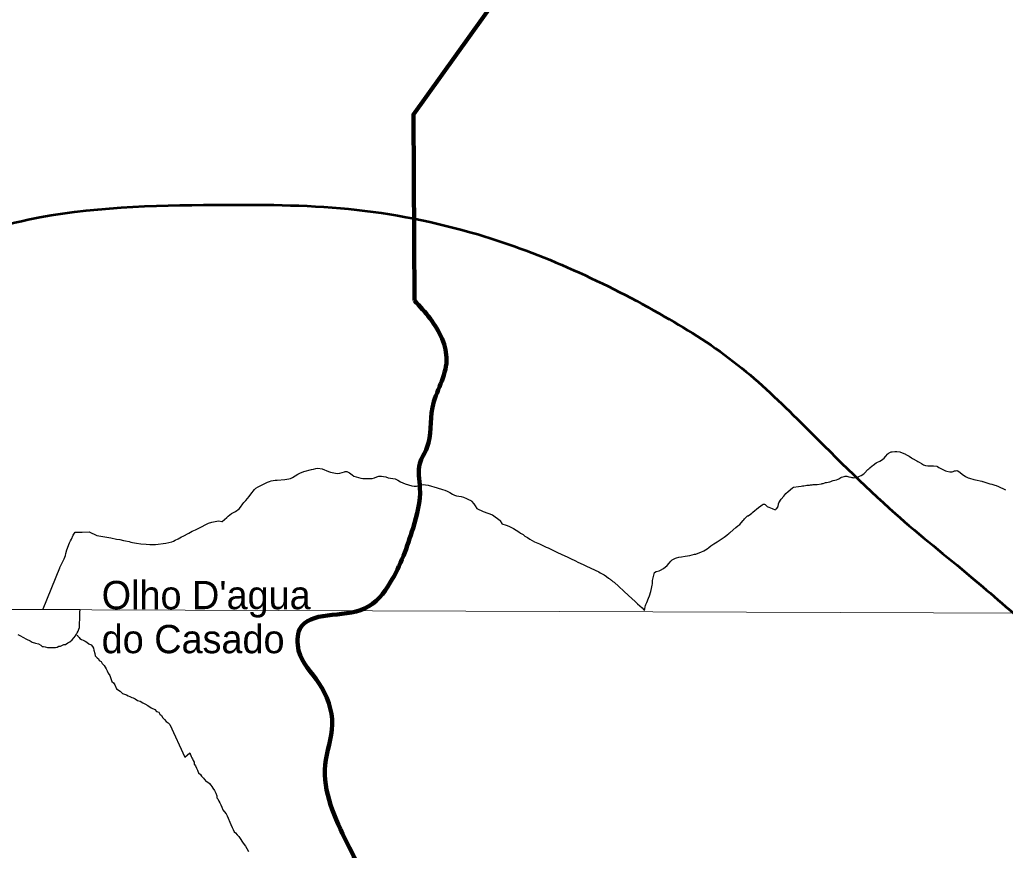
# Model space of a CAD drawing. Extents: x -1643653 to 4543381, y 1624270 to 13878484.
# Drawn here: x 627893 to 645322, y 8945383 to 8960077 of the extents above; entities that cross this region are included whole.
import ezdxf

# ---------------------------------------------------------------- set-up
doc = ezdxf.new("R2010")
doc.units = 0
doc.header["$LTSCALE"] = 200
for name, color, linetype, lineweight in [('1', 7, 'Continuous', 13), ('12', 7, 'Continuous', 25), ('21', 7, 'Continuous', 25), ('57', 7, 'Continuous', 13), ('59', 7, 'Continuous', 53), ('60', 7, 'Continuous', 13), ('9', 7, 'Continuous', 90)]:
    doc.layers.add(name, color=color, linetype=linetype, lineweight=lineweight)
doc.layers.add('41', color=7, linetype='Continuous')

msp = doc.modelspace()

# ---------------------------------------------------------------- linework, layer by layer
at = {"layer": '1'}
msp.add_line((565315.3, 8949866.8), (791497.7, 8949052.2), dxfattribs=at)
at = {"layer": '12'}
for points in [[(642470.5, 8951998.4), (642488.5, 8952001.9), (642522.6, 8951999.2), (642556.7, 8951992.9), (642592.3, 8951983), (642609.4, 8951976.9), (642626.5, 8951976.6), (642642.7, 8951974.7), (642676.8, 8951977.7), (642721, 8951987.2), (642724.8, 8951990.9), (642735.1, 8951994.5), (642743.5, 8952000), (642776.2, 8952012.3), (642776.2, 8952012.3), (642820.9, 8952041.1), (642834.6, 8952053), (642890.7, 8952119.2), (642906.7, 8952133.2), (642928.9, 8952148.8), (642967.9, 8952182.8), (642985, 8952193.5), (643037.1, 8952235.1), (643053.7, 8952245), (643102.2, 8952265.8), (643135, 8952282.2), (643159.6, 8952300.8), (643178.3, 8952317.8), (643202.9, 8952349.8), (643246, 8952395.7), (643257.2, 8952401.9), (643271.1, 8952413.3), (643302.7, 8952429.5), (643320.6, 8952432.8), (643369.3, 8952438.9), (643405.8, 8952441), (643454.6, 8952432.6), (643499.9, 8952415)], [(643499.9, 8952415), (643545.2, 8952397.3), (643559.2, 8952390.7), (643566.2, 8952384), (643622.9, 8952353.1), (643662.1, 8952326.2), (643681.9, 8952316.1), (643757.2, 8952271.2), (643777.1, 8952261.1), (643797.8, 8952247.5), (643838.2, 8952227.2), (643875.4, 8952204.5), (643892.2, 8952196.2), (643909.7, 8952190.3), (643950.5, 8952184.5), (644032, 8952186.5), (644053.2, 8952185.5), (644110.7, 8952177), (644118, 8952173), (644124.4, 8952171.9), (644149.9, 8952156.7), (644169.2, 8952143), (644206.8, 8952123.1), (644263.5, 8952096.7), (644288, 8952088.8), (644341, 8952079.2), (644360.9, 8952079), (644380.1, 8952081.2), (644401.4, 8952086.5), (644422.7, 8952094.8), (644444, 8952099.1), (644465.3, 8952100.1), (644485.8, 8952097), (644525.6, 8952067.7), (644562.3, 8952035.3), (644585, 8952018.8), (644610.2, 8952003.3), (644630.2, 8951989.1), (644666.2, 8951972.1), (644686.9, 8951965), (644764.8, 8951944.4), (644796.3, 8951937.1)], [(631977.1, 8951685.3), (632043.8, 8951765.5), (632068.1, 8951787.6), (632108.7, 8951813.7), (632273.3, 8951897.1), (632308.2, 8951910.2), (632340.4, 8951920.2), (632377.3, 8951927.3), (632410.5, 8951931.4), (632445.5, 8951933.4), (632583, 8951943.7), (632651.1, 8951951.8), (632683.3, 8951961.8), (632714.5, 8951977.9), (632813.6, 8952039.2), (632846.3, 8952056.3), (632917.7, 8952084.4), (633052.1, 8952118.7), (633089.1, 8952126.8), (633126.8, 8952136.8), (633162.7, 8952142.2)], [(633162.7, 8952142.2), (633241, 8952131), (633351.4, 8952085.1), (633389.4, 8952073.2), (633476, 8952053.2), (633512.3, 8952049.3), (633554.8, 8952055.4), (633594.5, 8952068.5), (633634.9, 8952078.5), (633648.8, 8952084.6), (633676.3, 8952083.6), (633727.4, 8952060.7), (633770.1, 8952027.7), (633804.1, 8952004.7), (633842.6, 8951989.7), (633923.6, 8951967.8), (633963.1, 8951960.9), (634004.5, 8951957.9), (634043, 8951958), (634125.1, 8951962.1), (634165.6, 8951972.2), (634207, 8951990.3), (634246.6, 8951999.4), (634288, 8952002.5), (634328.5, 8951997.5), (634368.9, 8951987.6), (634409.5, 8951974.6), (634490.4, 8951962.7), (634530.8, 8951952.8), (634579.8, 8951930.8), (634627.9, 8951901.8), (634668.1, 8951883.9), (634709.8, 8951868.9), (634829.3, 8951833.1), (634866.1, 8951824.1)], [(640395.6, 8950959.1), (640439.6, 8950994.5), (640445, 8950997), (640447, 8951000.5), (640457.8, 8951007.8), (640555.3, 8951093.5), (640594.1, 8951120.7), (640626.7, 8951148.9), (640649.6, 8951173.9), (640686.4, 8951218.1), (640699.1, 8951231), (640711, 8951247), (640763.7, 8951297.4), (640775.4, 8951302.8), (640813.7, 8951328.4), (640837.7, 8951348), (640857.9, 8951367.2), (640891.5, 8951395.5), (640923.9, 8951418.5), (640957.6, 8951446.5), (641002, 8951475.6), (641024.2, 8951496.1), (641040.4, 8951506.2), (641048.4, 8951506.8), (641063.8, 8951505.7), (641076.1, 8951500.8), (641103, 8951472.9), (641113.2, 8951465), (641125.4, 8951459), (641140.6, 8951455), (641169.7, 8951440.6), (641200.2, 8951430.5), (641213.3, 8951424.4), (641238.7, 8951409.4), (641250.3, 8951409.1), (641257, 8951415.1), (641263.6, 8951416.6), (641271.5, 8951423.5), (641278.8, 8951426.2), (641300.2, 8951451.3), (641301.2, 8951463.4), (641305.1, 8951471.8), (641310.1, 8951499.8), (641314, 8951513.2), (641320.4, 8951528.1), (641359.3, 8951592.4), (641405.6, 8951650.4), (641442.9, 8951693.2), (641484.3, 8951731.3), (641515.2, 8951757.2), (641526.5, 8951768.3), (641559, 8951794.4), (641579.3, 8951807.2), (641667.6, 8951821), (641713.1, 8951823.5), (641738.9, 8951828.1), (641757.8, 8951829.8), (641786.9, 8951836), (641814.4, 8951840), (641860.7, 8951842.5), (641877.2, 8951846.8), (641891.3, 8951848.7), (641906.2, 8951849), (641921.9, 8951853), (641936.1, 8951853.2), (641951.8, 8951855.2), (641995, 8951856.3), (642070.3, 8951868.1), (642085.2, 8951872.2), (642100.9, 8951874.6), (642130, 8951881.9), (642144.9, 8951887.1), (642160.5, 8951889.6), (642189.7, 8951897.8), (642218.7, 8951904.1), (642234.4, 8951909.5), (642263.5, 8951916.8), (642278.1, 8951923.3), (642336.6, 8951938.4), (642365, 8951949.3), (642376.5, 8951955.1), (642413.4, 8951978.7), (642427.4, 8951986.2), (642470.5, 8951998.4)], [(634866.1, 8951824.1), (634873.4, 8951824.1), (634910.2, 8951826.2), (634950.7, 8951837.2), (634989.1, 8951847.3), (635028.1, 8951852.4), (635071.3, 8951849.5), (635114.6, 8951840.5), (635272.6, 8951793.7), (635367.2, 8951768.8), (635408.9, 8951751.8), (635451.4, 8951736.9), (635498.6, 8951712.9), (635544.2, 8951684), (635579.4, 8951666), (635619.9, 8951654), (635700.8, 8951640.1), (635740.5, 8951628.2), (635792.4, 8951609.2), (635828.7, 8951590.2), (635872.5, 8951570.3), (635883.6, 8951562.3), (635922.4, 8951513.3), (635950.1, 8951475.3), (635979.6, 8951429.2), (636087.1, 8951379.3), (636253.1, 8951319.5), (636386.5, 8951215.6), (636391.7, 8951209.6), (636419.7, 8951164.5), (636421.7, 8951160.5), (636421.7, 8951160.5), (636421.7, 8951160.5)], [(644796.3, 8951937.1), (644909.5, 8951910.6), (644920.9, 8951908.3), (644925, 8951908), (644979.4, 8951891), (644998, 8951886), (645049.9, 8951868.9), (645083.2, 8951861.5), (645101.9, 8951853.7), (645139.4, 8951844.3), (645159.2, 8951837.9), (645204.5, 8951819), (645240.2, 8951802.2), (645277.4, 8951781.6), (645324.7, 8951759)], [(628309.2, 8949653.4), (628599.7, 8950377.9), (628601.3, 8950384.9), (628641.4, 8950470.1), (628663, 8950503.2), (628681.3, 8950538.3), (628691.8, 8950567.4), (628700.4, 8950599.4), (628711, 8950631.5), (628727.3, 8950696.6), (628774.6, 8950822.9), (628788.9, 8950856), (628806.9, 8950888.1), (628840.8, 8950956.2), (628872.2, 8951013.3), (628996.9, 8951009.5), (629121.2, 8951016.8), (629253.8, 8950950.8), (629505.9, 8950912.2), (629601.8, 8950889.3), (629665.7, 8950879.4), (629728.8, 8950861.5), (629762.5, 8950857.5), (629825.6, 8950843.6), (629857.5, 8950834.6), (629889.5, 8950829.7), (629956.5, 8950815.8), (630035.3, 8950806.9), (630130.2, 8950799), (630192.3, 8950791.1), (630294.1, 8950795.2), (630475.3, 8950814.6), (630582.1, 8950842.8), (630610.8, 8950852.8), (630639.6, 8950867.9), (630696.5, 8950894.1), (630755.1, 8950927.2), (630784, 8950940.3), (630880.8, 8950995.5), (630942.3, 8951026.6), (631001.9, 8951051.8), (631119.9, 8951113.1), (631172.4, 8951142.2), (631232.1, 8951169.3), (631292.6, 8951189.5), (631346.6, 8951202.6), (631380.4, 8951208.6), (631413.7, 8951209.7), (631469.4, 8951200.8), (631474.6, 8951200.8), (631553, 8951268), (631581, 8951297.1), (631608.2, 8951320.2), (631637.5, 8951342.2), (631707.2, 8951377.4), (631776.4, 8951422.6), (631796.8, 8951451.7), (631836.1, 8951514.8), (631854.5, 8951538.9), (631890.1, 8951573), (631921.4, 8951606.1), (631949.1, 8951643.2), (631977.1, 8951685.3), (631977.1, 8951685.3)], [(636421.7, 8951160.5), (636492.6, 8951137.6), (636543.8, 8951117.6), (636626.9, 8951075.7), (636719.5, 8951017.8), (636751.5, 8950995.8), (636795.3, 8950967.8), (636826.1, 8950942.8), (636870.7, 8950918.8), (636915.4, 8950886.9), (636996.5, 8950842.9), (637085.1, 8950803), (637131.6, 8950784.1), (637204.7, 8950745.1)], [(639116.2, 8950297.4), (639149.8, 8950312.8), (639201.4, 8950330), (639225.8, 8950341.2), (639251, 8950352), (639254.3, 8950354.5), (639265.5, 8950361.8), (639275.1, 8950369.6), (639340.1, 8950423.9), (639377.5, 8950461.2), (639409.6, 8950499.5), (639433.2, 8950522.9), (639488.6, 8950549.3), (639509.1, 8950557.4), (639550.9, 8950566.9), (639593.5, 8950572.4), (639658.3, 8950586.3), (639703.6, 8950591.1), (639744.3, 8950599.4), (639786.9, 8950612), (639828.7, 8950619.4), (639850, 8950624.7), (639890, 8950637.6), (639937.9, 8950655.7), (639994.2, 8950681.9), (640048.1, 8950716.4), (640078.5, 8950742.4), (640115.7, 8950767), (640133.5, 8950781.2), (640151.5, 8950793.1), (640167.6, 8950806.8), (640226.6, 8950841.8), (640263.4, 8950861.3), (640263.4, 8950861.3), (640280.4, 8950873), (640297.6, 8950886.7), (640316.3, 8950898), (640351.7, 8950923.7), (640395.6, 8950959.1)], [(637204.7, 8950745.1), (637236.4, 8950731.9), (637342.1, 8950681.2), (637402.5, 8950654.2), (637429.5, 8950639.7), (637442.2, 8950635.2), (637481.3, 8950617.9), (637571.5, 8950575), (637632.7, 8950543.3), (637724.2, 8950501.8), (637761.9, 8950483), (637855.8, 8950440.2), (637882.2, 8950429.6), (637917.4, 8950409.5), (638134, 8950306.5), (638157.9, 8950291.9), (638228.5, 8950253.9), (638272.8, 8950224.6), (638304.2, 8950197.7), (638316.9, 8950191.8), (638323.7, 8950184.3), (638335.4, 8950179.9), (638341.5, 8950174.2), (638346.7, 8950171.6), (638352.3, 8950164.8), (638359.3, 8950163), (638363.3, 8950157.6), (638382.1, 8950140), (638404.6, 8950123.8), (638657.4, 8949892.2), (638716.1, 8949835.5), (638775.8, 8949782.1), (638818.1, 8949741), (638898.3, 8949671.3), (638932.1, 8949635.9), (638944.8, 8949626.3), (638949.6, 8949652.2), (638952.9, 8949690.6), (638957.5, 8949711.3), (638963.7, 8949729.7), (638981, 8949766.6), (639010.6, 8949844.8), (639027.5, 8949883.2), (639052, 8949959.9), (639066.5, 8950015.8), (639075.2, 8950073.3), (639081, 8950095.8), (639085, 8950131.7), (639085.5, 8950153.3), (639116.2, 8950297.4)], [(628906.4, 8949193.4), (628921.3, 8949173.3), (628943.6, 8949150.6), (628956, 8949130.5), (628983.3, 8949110.3), (629015.8, 8949102.6), (629048.2, 8949084.8), (629080.5, 8949064.6), (629117.8, 8949036.8), (629155.2, 8949016.5), (629177.5, 8948991.3), (629197.3, 8948958.7), (629204.5, 8948921.1), (629221.6, 8948865.9), (629226.2, 8948820.8), (629261, 8948788), (629283.4, 8948770.3), (629298.2, 8948742.7), (629330.6, 8948725), (629352.8, 8948687.2), (629385, 8948654.5), (629404.8, 8948624.3), (629422.1, 8948591.7), (629441.8, 8948556.5), (629459, 8948516.3), (629488.7, 8948473.6), (629503.3, 8948423.4), (629522.9, 8948370.7), (629552.7, 8948342.9), (629572.5, 8948307.8), (629604.5, 8948240), (629669.2, 8948197)], [(629669.2, 8948197), (629708.9, 8948159.2), (629743.8, 8948146.4), (629783.8, 8948136.1), (629808.6, 8948118.4), (629841.1, 8948105.7), (629875.9, 8948088), (629898.4, 8948077.8), (629935.8, 8948062.5), (629978.1, 8948034.7), (630025.5, 8948021.9), (630067.8, 8947994.1), (630107.7, 8947976.3), (630157.5, 8947945.9), (630219.7, 8947905.4), (630282, 8947872.5), (630311.8, 8947839.7), (630351.7, 8947824.4), (630368.9, 8947791.8), (630401.2, 8947769), (630421, 8947728.8), (630455.7, 8947696.1), (630480.5, 8947660.8), (630515.3, 8947640.6), (630547.6, 8947610.3), (630810.8, 8947030.3)], [(630810.8, 8947030.3), (630898.9, 8947107.3), (630908.8, 8947087.2), (630916.1, 8947062.1), (630926, 8947042), (630938.3, 8947019.4), (630948.1, 8946999.3), (630960.4, 8946969.2), (630977.7, 8946941.6), (630980, 8946909), (630999.7, 8946878.8), (631017, 8946838.7), (631034.2, 8946803.5), (631041.5, 8946783.4), (631056.3, 8946755.8), (631091.1, 8946723), (631108.4, 8946692.8), (631140.6, 8946657.6), (631160.5, 8946637.4), (631192.7, 8946599.7), (631215.2, 8946594.5), (631247.5, 8946564.2), (631269.7, 8946534.1), (631289.6, 8946511.4), (631306.9, 8946483.7), (631339.1, 8946443.5), (631358.7, 8946395.8), (631378.4, 8946345.6), (631380.6, 8946313), (631395.5, 8946292.9), (631412.6, 8946250.2), (631432.4, 8946222.5), (631452.2, 8946189.9), (631469.4, 8946144.7), (631486.6, 8946102), (631508.8, 8946069.3), (631541, 8946029.1), (631560.8, 8945993.9), (631627.1, 8945838.2)], [(631627.1, 8945838.2), (631649.2, 8945785.5), (631669, 8945752.8), (631686.2, 8945710.1), (631706, 8945690), (631740.8, 8945654.7), (631765.6, 8945627), (631805.2, 8945576.7), (631822.5, 8945544), (631842.2, 8945511.3), (631884.3, 8945456), (631906.5, 8945413.3), (631938.6, 8945360.5)]]:
    msp.add_lwpolyline(points, dxfattribs=at)
at = {"layer": '21'}
msp.add_lwpolyline([(627859, 8949198.2), (627903.8, 8949177.9), (627948.7, 8949152.7), (628014.1, 8949120.8), (628075.7, 8949086.9), (628110.6, 8949066.7), (628173, 8949048.9), (628225.4, 8949033.6), (628265.2, 8949010.9), (628287.6, 8948988.2), (628315.1, 8948988.1), (628342.5, 8948985.4), (628384.9, 8948970.2), (628409.9, 8948970.1), (628442.4, 8948969.9), (628474.9, 8948969.7), (628499.9, 8948969.6), (628525, 8948972), (628555, 8948976.8), (628582.6, 8948994.2), (628612.6, 8948994), (628640.2, 8949006.4), (628670.3, 8949021.2), (628702.8, 8949023.6), (628745.5, 8949053.4), (628778.1, 8949073.2), (628818.4, 8949105.5), (628848.6, 8949140.4), (628878.8, 8949175.3), (628896.5, 8949205.2), (628909.2, 8949232.7), (628924.4, 8949257.6), (628937.2, 8949297.6), (628949.8, 8949325), (628950, 8949352.6), (628950.3, 8949387.6), (628952.9, 8949412.6), (628953.3, 8949462.7), (628953.4, 8949482.7), (628953.7, 8949520.2), (628953.8, 8949540.2), (628954, 8949562.7), (628954.2, 8949595.3), (628960.2, 8949636.4), (627600.1, 8949642.9)], dxfattribs=at)
at = {"layer": '57'}
for points in [[(618257.6, 8953925.9), (619183.7, 8953970.3), (620725.9, 8954192.9), (622371.6, 8954682.1), (623953.8, 8955209.7), (626185.5, 8955995.2), (628043.5, 8956541.4), (631351.2, 8956802.4), (633709.5, 8956728.8), (635993.8, 8956280.5), (637686.3, 8955648.2), (639291.4, 8954828.8), (640588.9, 8953973.3), (641709, 8952948.6), (643376.9, 8951340.4), (644721.9, 8950215.5), (645793.1, 8949290.9)], [(645793.1, 8949290.9), (644721.9, 8950215.5), (643376.9, 8951340.4), (641709, 8952948.6), (640588.9, 8953973.3), (639291.4, 8954828.8), (637686.3, 8955648.2), (635993.8, 8956280.5), (633709.5, 8956728.8), (631351.2, 8956802.4), (628043.5, 8956541.4), (626185.5, 8955995.2), (623953.8, 8955209.7), (622371.6, 8954682.1), (620725.9, 8954192.9), (619183.7, 8953970.3), (618257.6, 8953925.9)]]:
    msp.add_spline(points, degree=3, dxfattribs=at)
at = {"layer": '59'}
msp.add_spline([(618257.6, 8953925.9), (619183.7, 8953970.3), (620725.9, 8954192.9), (622371.6, 8954682.1), (623953.8, 8955209.7), (626185.5, 8955995.2), (628043.5, 8956541.4), (631351.2, 8956802.4), (633709.5, 8956728.8), (635993.8, 8956280.5), (637686.3, 8955648.2), (639291.4, 8954828.8), (640588.9, 8953973.3), (641709, 8952948.6), (643376.9, 8951340.4), (644721.9, 8950215.5), (645793.1, 8949290.9)], degree=3, dxfattribs=at)
at = {"layer": '60', "lineweight": 25}
msp.add_spline([(814781, 9009175.5), (814787.2, 9009173.4), (814796.9, 9009173.4), (814799.4, 9009172.4), (814805.1, 9009174.5), (814805.6, 9009176.5), (814811.7, 9009179.5), (814811.7, 9009179.5), (814801.5, 9009181), (814790.7, 9009181.5), (814784.1, 9009183.1), (814777.4, 9009185.1), (814778.4, 9009175.5)], degree=3, dxfattribs=at)
at = {"layer": '9'}
msp.add_lwpolyline([(637260.6, 8972975.8), (637076.8, 8961505.7), (634855.7, 8958401.3), (634875.3, 8955110.3)], dxfattribs=at)
for points in [[(637260.6, 8972975.8), (641524.5, 8971056.2), (652526.1, 8965412.7), (653164.3, 8965062.8), (670790.5, 8953770.1), (686194, 8943929.9), (696283.3, 8937647.1)], [(630387.4, 8939797.8), (630434.2, 8940142.1), (630686.5, 8940523.6), (631192.1, 8941084.2), (631927.5, 8941519.8), (632256.1, 8941901.8), (632534.2, 8942207.6), (633141.9, 8942718.3), (633623.2, 8943101.4), (634002.9, 8943433.2), (634103.5, 8943636.5), (634126.4, 8944067), (633968.9, 8944876), (633685.2, 8945506.9), (633295.3, 8946896.6), (633418.3, 8947606.3), (633184.9, 8948338.8), (632825.2, 8948918.6), (632848.4, 8949298.5), (633991.4, 8949661), (634446.8, 8950119.9), (634848.2, 8951084.8), (634971.3, 8951794.5), (634968.7, 8952224.9), (635094.3, 8952504.3), (635191.9, 8953213.8), (635441.4, 8954051.1), (635362.8, 8954430.2), (634875.3, 8955110.3)]]:
    msp.add_spline(points, degree=3, dxfattribs=at)

# ---------------------------------------------------------------- texts
at = {"layer": '41'}
for s, p in [("Olho D'agua", (629342.2, 8949648.8)), ('do Casado', (629342.2, 8948869.8))]:
    msp.add_text(s, height=500, dxfattribs=at).set_placement(p)

doc.saveas('drawing.dxf')
